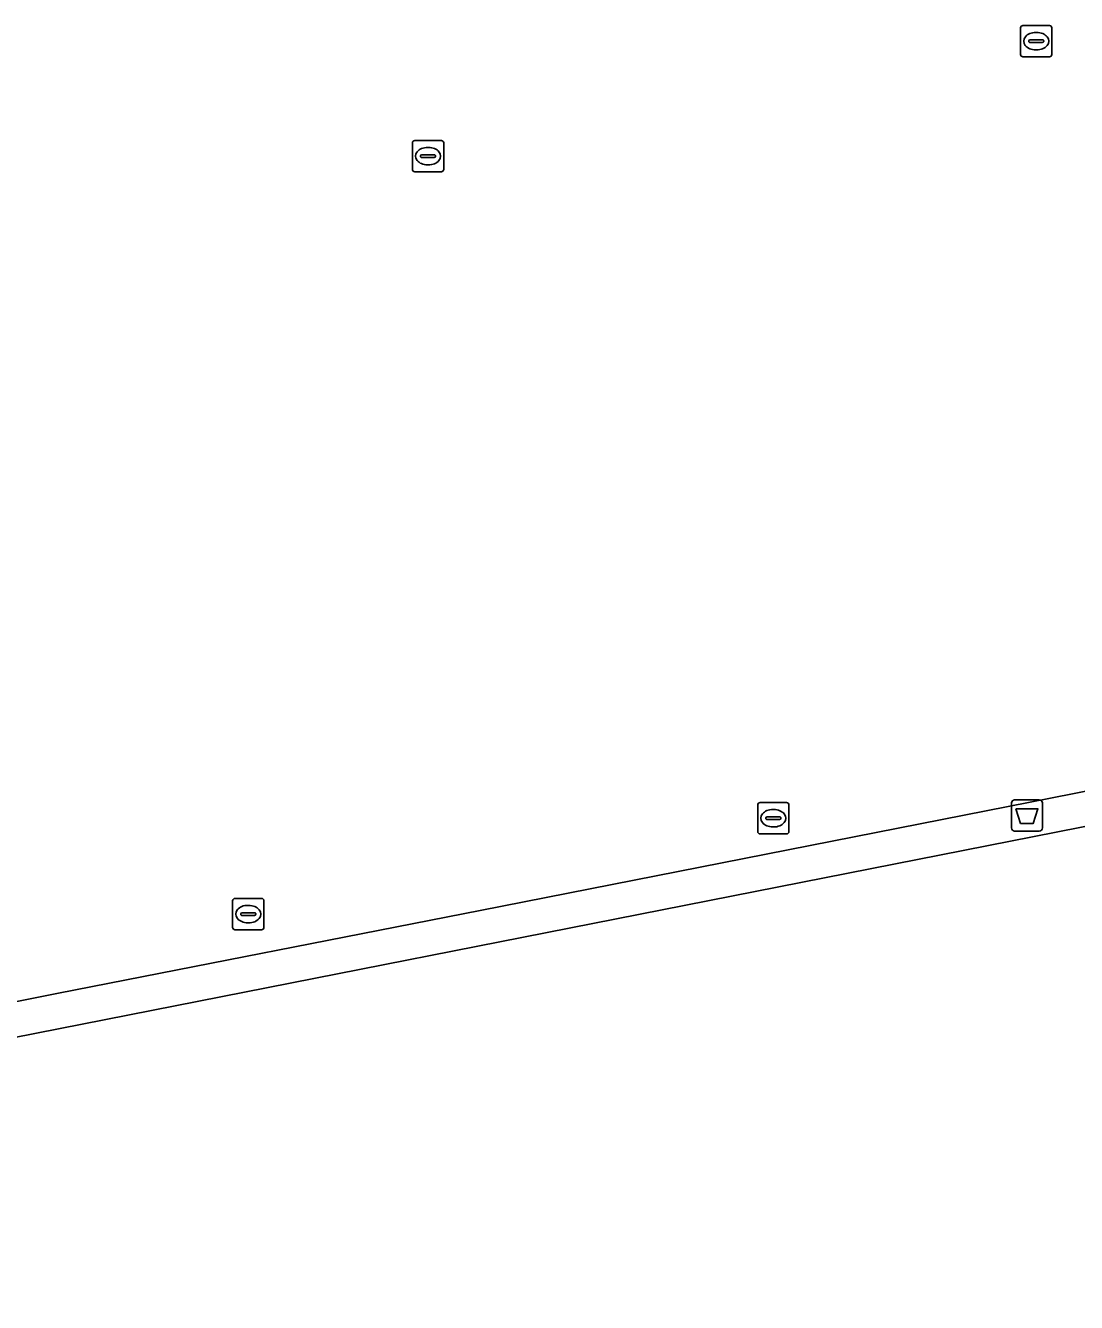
# Model space of a CAD drawing. Extents: x 160203 to 161526, y 379529 to 381797.
# Drawn here: x 160936.4 to 160970.04, y 380251.13 to 380292.02 of the extents above; entities that cross this region are included whole.
import ezdxf

# ---------------------------------------------------------------- set-up
doc = ezdxf.new("R2010")
doc.units = 0
for name, color, linetype in [('IMGEO_Afvalbak', 7, 'Continuous'), ('IMGEO_Voetpad_open', 7, 'Continuous'), ('IMGEO_Waterleidingput', 7, 'Continuous')]:
    doc.layers.add(name, color=color, linetype=linetype)

msp = doc.modelspace()

# ---------------------------------------------------------------- linework, layer by layer
at = {"layer": 'IMGEO_Afvalbak'}
for p, q in [((160967.955, 380266.328), (160967.955, 380267.128)), ((160967.955, 380267.128), (160967.955, 380266.328)), ((160968.055, 380267.228), (160968.845, 380267.228)), ((160968.845, 380267.228), (160968.055, 380267.228)), ((160968.945, 380267.128), (160968.945, 380266.328)), ((160968.945, 380266.328), (160968.945, 380267.128)), ((160968.845, 380266.228), (160968.055, 380266.228)), ((160968.055, 380266.228), (160968.845, 380266.228))]:
    msp.add_line(p, q, dxfattribs=at)
msp.add_lwpolyline([(160968.098, 380266.942), (160968.802, 380266.942), (160968.653, 380266.472), (160968.247, 380266.472), (160968.098, 380266.942)], dxfattribs=at)
for centre, start, end in [((160968.055, 380267.128), 90, 180), ((160968.055, 380267.128), 90, 180), ((160968.845, 380267.128), 0, 90), ((160968.845, 380267.128), 360, 90), ((160968.055, 380266.328), 180, 270), ((160968.055, 380266.328), 180, 270), ((160968.845, 380266.328), 270, 0), ((160968.845, 380266.328), 270, 0)]:
    msp.add_arc(centre, 0.1, start, end, dxfattribs=at)
at = {"layer": 'IMGEO_Voetpad_open'}
for points in [[(160996.667, 380272.689), (160950.949, 380263.688), (160937.455, 380261.035), (160931.881, 380259.924)], [(160998.296, 380264.433), (160971.689, 380259.191), (160973.432, 380250.352), (160936.162, 380243.014), (160932.997, 380259.021), (160996.879, 380271.614)]]:
    msp.add_lwpolyline(points, dxfattribs=at)
at = {"layer": 'IMGEO_Waterleidingput'}
for p, q in [((160968.322, 380292.02), (160969.174, 380292.02)), ((160968.247, 380291.094), (160968.247, 380291.946)), ((160968.735, 380291.8), (160968.76, 380291.8)), ((160969.248, 380291.946), (160969.248, 380291.094)), ((160968.506, 380291.514), (160968.506, 380291.526)), ((160968.944, 380291.477), (160968.546, 380291.477)), ((160968.549, 380291.563), (160968.947, 380291.563)), ((160968.758, 380291.24), (160968.733, 380291.24)), ((160968.99, 380291.526), (160968.99, 380291.514)), ((160969.174, 380291.02), (160968.322, 380291.02)), ((160948.854, 380288.339), (160949.706, 380288.339)), ((160948.779, 380287.413), (160948.779, 380288.265)), ((160949.267, 380288.119), (160949.292, 380288.119)), ((160949.78, 380288.265), (160949.78, 380287.413)), ((160949.038, 380287.833), (160949.038, 380287.845)), ((160949.476, 380287.796), (160949.078, 380287.796)), ((160949.081, 380287.882), (160949.479, 380287.882)), ((160949.29, 380287.559), (160949.265, 380287.559)), ((160949.522, 380287.845), (160949.522, 380287.833)), ((160949.706, 380287.339), (160948.854, 380287.339)), ((160959.832, 380266.213), (160959.832, 380267.065)), ((160959.907, 380267.139), (160960.759, 380267.139)), ((160960.833, 380267.065), (160960.833, 380266.213)), ((160960.134, 380266.682), (160960.532, 380266.682)), ((160960.32, 380266.919), (160960.345, 380266.919)), ((160960.091, 380266.633), (160960.091, 380266.645)), ((160960.529, 380266.596), (160960.131, 380266.596)), ((160960.343, 380266.359), (160960.318, 380266.359)), ((160960.575, 380266.645), (160960.575, 380266.633)), ((160960.759, 380266.139), (160959.907, 380266.139)), ((160943.024, 380263.144), (160943.024, 380263.996)), ((160943.099, 380264.07), (160943.951, 380264.07)), ((160943.512, 380263.85), (160943.537, 380263.85)), ((160944.025, 380263.996), (160944.025, 380263.144)), ((160943.283, 380263.564), (160943.283, 380263.576)), ((160943.721, 380263.527), (160943.323, 380263.527)), ((160943.326, 380263.613), (160943.724, 380263.613)), ((160943.767, 380263.576), (160943.767, 380263.564)), ((160943.951, 380263.07), (160943.099, 380263.07)), ((160943.535, 380263.29), (160943.51, 380263.29))]:
    msp.add_line(p, q, dxfattribs=at)
for points in [[(160968.322, 380292.02), (160969.174, 380292.02)], [(160968.247, 380291.094), (160968.247, 380291.946)], [(160969.248, 380291.946), (160969.248, 380291.094)], [(160969.174, 380291.02), (160968.322, 380291.02)], [(160948.854, 380288.339), (160949.706, 380288.339)], [(160948.779, 380287.413), (160948.779, 380288.265)], [(160949.78, 380288.265), (160949.78, 380287.413)], [(160949.706, 380287.339), (160948.854, 380287.339)], [(160959.832, 380266.213), (160959.832, 380267.065)], [(160959.907, 380267.139), (160960.759, 380267.139)], [(160960.833, 380267.065), (160960.833, 380266.213)], [(160960.759, 380266.139), (160959.907, 380266.139)], [(160943.024, 380263.144), (160943.024, 380263.996)], [(160943.099, 380264.07), (160943.951, 380264.07)], [(160944.025, 380263.996), (160944.025, 380263.144)], [(160943.951, 380263.07), (160943.099, 380263.07)]]:
    msp.add_lwpolyline(points, dxfattribs=at)
for centre, radius, start, end in [((160968.324, 380291.944), 0.0765, 91.552, 178.448), ((160968.324, 380291.944), 0.0765, 91.552, 178.448), ((160969.172, 380291.944), 0.0765, 1.552, 88.448), ((160969.172, 380291.944), 0.0765, 1.552, 88.448), ((160968.546, 380291.523), 0.0403, 85.8775, 175.7526), ((160968.543, 380291.513), 0.0366, 178.938, 274.7102), ((160968.947, 380291.52), 0.043, 264.8664, 352.4533), ((160968.951, 380291.525), 0.0386, 1.7309, 96.639), ((160968.324, 380291.096), 0.0765, 181.552, 268.448), ((160968.324, 380291.096), 0.0765, 181.552, 268.448), ((160969.172, 380291.096), 0.0765, 271.552, 358.448), ((160969.172, 380291.096), 0.0765, 271.552, 358.448), ((160948.856, 380288.263), 0.0765, 91.552, 178.448), ((160948.856, 380288.263), 0.0765, 91.552, 178.448), ((160949.704, 380288.263), 0.0765, 1.552, 88.448), ((160949.704, 380288.263), 0.0765, 1.552, 88.448), ((160949.078, 380287.842), 0.0403, 85.8775, 175.7526), ((160949.075, 380287.832), 0.0366, 178.938, 274.7102), ((160949.479, 380287.839), 0.043, 264.8664, 352.4533), ((160949.483, 380287.844), 0.0386, 1.7309, 96.639), ((160948.856, 380287.415), 0.0765, 181.552, 268.448), ((160948.856, 380287.415), 0.0765, 181.552, 268.448), ((160949.704, 380287.415), 0.0765, 271.552, 358.448), ((160949.704, 380287.415), 0.0765, 271.552, 358.448), ((160959.909, 380267.063), 0.0765, 91.552, 178.448), ((160959.909, 380267.063), 0.0765, 91.552, 178.448), ((160960.757, 380267.063), 0.0765, 1.552, 88.448), ((160960.757, 380267.063), 0.0765, 1.552, 88.448), ((160960.131, 380266.642), 0.0403, 85.8775, 175.7526), ((160960.536, 380266.644), 0.0386, 1.7309, 96.639), ((160960.128, 380266.632), 0.0366, 178.938, 274.7102), ((160960.532, 380266.639), 0.043, 264.8664, 352.4533), ((160959.909, 380266.215), 0.0765, 181.552, 268.448), ((160959.909, 380266.215), 0.0765, 181.552, 268.448), ((160960.757, 380266.215), 0.0765, 271.552, 358.448), ((160960.757, 380266.215), 0.0765, 271.552, 358.448), ((160943.101, 380263.994), 0.0765, 91.552, 178.448), ((160943.101, 380263.994), 0.0765, 91.552, 178.448), ((160943.949, 380263.994), 0.0765, 1.552, 88.448), ((160943.949, 380263.994), 0.0765, 1.552, 88.448), ((160943.323, 380263.573), 0.0403, 85.8775, 175.7526), ((160943.32, 380263.563), 0.0366, 178.938, 274.7102), ((160943.724, 380263.57), 0.043, 264.8664, 352.4533), ((160943.728, 380263.575), 0.0386, 1.7309, 96.639), ((160943.101, 380263.146), 0.0765, 181.552, 268.448), ((160943.101, 380263.146), 0.0765, 181.552, 268.448), ((160943.949, 380263.146), 0.0765, 271.552, 358.448), ((160943.949, 380263.146), 0.0765, 271.552, 358.448)]:
    msp.add_arc(centre, radius, start, end, dxfattribs=at)
for centre, major_axis, ratio, start_param, end_param in [((160968.734, 380291.52), (-0.387, 0.002), 0.722429, 4.712389, 7.853982), ((160968.759, 380291.52), (-0.39, 0.002), 0.717154, 1.570796, 4.712389), ((160949.266, 380287.839), (-0.387, 0.002), 0.722429, 4.712389, 7.853982), ((160949.291, 380287.839), (-0.39, 0.002), 0.717154, 1.570796, 4.712389), ((160960.319, 380266.639), (-0.387, 0.002), 0.722429, 4.712389, 7.853982), ((160960.344, 380266.639), (-0.39, 0.002), 0.717154, 1.570796, 4.712389), ((160943.511, 380263.57), (-0.387, 0.002), 0.722429, 4.712389, 7.853982), ((160943.536, 380263.57), (-0.39, 0.002), 0.717154, 1.570796, 4.712389)]:
    msp.add_ellipse(centre, major_axis=major_axis, ratio=ratio, start_param=start_param, end_param=end_param, dxfattribs=at)

doc.saveas('drawing.dxf')
